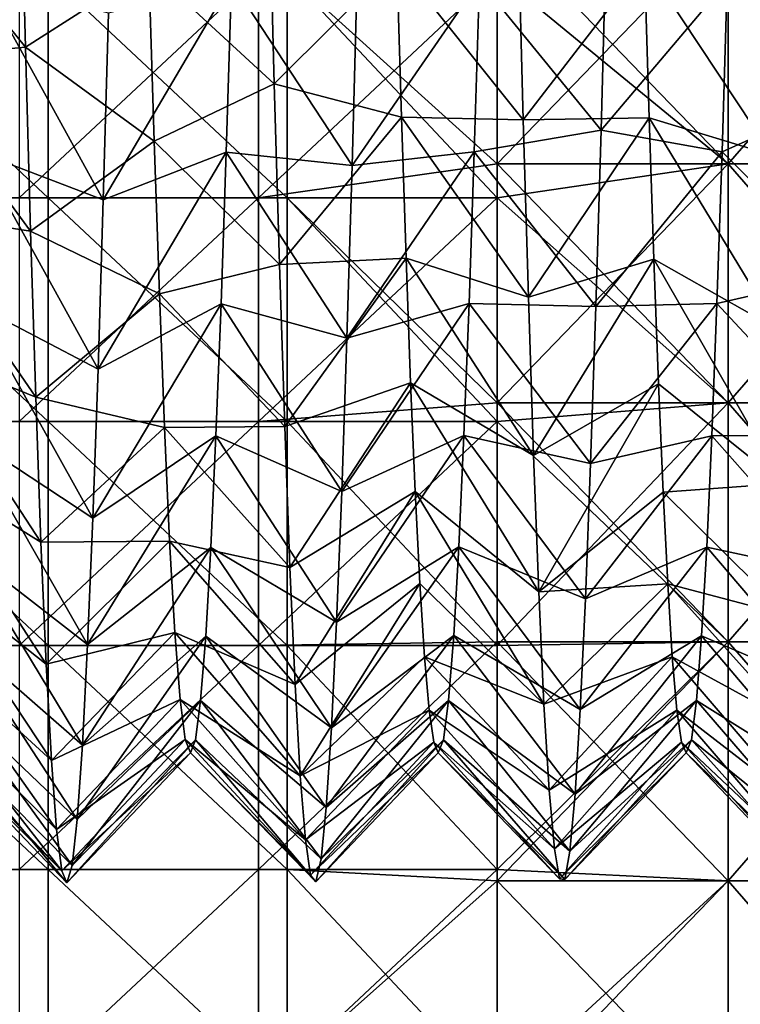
# Model space of a CAD drawing. Header units: inches. Extents: x -4.75 to 4.5, y 0 to 1.88.
# Tile 394 of 462: x 4.09 to 4.33, y 0.33 to 0.66. Entities that reach past the tile are written whole.
import ezdxf

# ---------------------------------------------------------------- set-up
doc = ezdxf.new("R2010")
doc.units = ezdxf.units.IN
doc.header["$LTSCALE"] = 101.851852
doc.header["$MEASUREMENT"] = 0
for name, color, linetype in [('13', 7, 'CONTINUOUS'), ('14', 7, 'CONTINUOUS'), ('36', 7, 'CONTINUOUS'), ('37', 7, 'CONTINUOUS'), ('78', 7, 'CONTINUOUS'), ('79', 7, 'CONTINUOUS'), ('80', 7, 'CONTINUOUS'), ('81', 7, 'CONTINUOUS')]:
    doc.layers.add(name, color=color, linetype=linetype)

msp = doc.modelspace()

# ---------------------------------------------------------------- linework, layer by layer
at = {"layer": '13', "color": 13, "linetype": 'Continuous', "true_color": 0xd67263}
for points in [[(4.0177, 0.6, -1.25), (4.0177, 0.675, -1.25), (4.09778, 0.6, -1.25), (4.0177, 0.6, -1.25)], [(4.09778, 0.6, -1.25), (4.0177, 0.675, -1.25), (4.09778, 0.675, -1.25), (4.09778, 0.6, -1.25)], [(4.09778, 0.6, -1.25), (4.09778, 0.675, -1.25), (4.17786, 0.6, -1.25), (4.09778, 0.6, -1.25)], [(4.17786, 0.6, -1.25), (4.09778, 0.675, -1.25), (4.17786, 0.675, -1.25), (4.17786, 0.6, -1.25)], [(4.17786, 0.6, -1.25), (4.17786, 0.675, -1.25), (4.2482, 0.6, -1.25), (4.17786, 0.6, -1.25)], [(4.2482, 0.6, -1.25), (4.17786, 0.675, -1.25), (4.2482, 0.61138, -1.25), (4.2482, 0.6, -1.25)], [(4.2482, 0.61138, -1.25), (4.17786, 0.675, -1.25), (4.2482, 0.675, -1.25), (4.2482, 0.61138, -1.25)], [(4.0177, 0.525, -1.25), (4.0177, 0.6, -1.25), (4.09778, 0.525, -1.25), (4.0177, 0.525, -1.25)], [(4.09778, 0.525, -1.25), (4.0177, 0.6, -1.25), (4.09778, 0.6, -1.25), (4.09778, 0.525, -1.25)], [(4.09778, 0.525, -1.25), (4.09778, 0.6, -1.25), (4.17786, 0.525, -1.25), (4.09778, 0.525, -1.25)], [(4.17786, 0.525, -1.25), (4.09778, 0.6, -1.25), (4.17786, 0.6, -1.25), (4.17786, 0.525, -1.25)], [(4.17786, 0.525, -1.25), (4.17786, 0.6, -1.25), (4.2482, 0.525, -1.25), (4.17786, 0.525, -1.25)], [(4.2482, 0.525, -1.25), (4.17786, 0.6, -1.25), (4.2482, 0.5313, -1.25), (4.2482, 0.525, -1.25)], [(4.2482, 0.5313, -1.25), (4.17786, 0.6, -1.25), (4.2482, 0.6, -1.25), (4.2482, 0.5313, -1.25)], [(4.0177, 0.45, -1.25), (4.0177, 0.525, -1.25), (4.09778, 0.45, -1.25), (4.0177, 0.45, -1.25)], [(4.09778, 0.45, -1.25), (4.0177, 0.525, -1.25), (4.09778, 0.525, -1.25), (4.09778, 0.45, -1.25)], [(4.09778, 0.45, -1.25), (4.09778, 0.525, -1.25), (4.17786, 0.45, -1.25), (4.09778, 0.45, -1.25)], [(4.17786, 0.45, -1.25), (4.09778, 0.525, -1.25), (4.17786, 0.525, -1.25), (4.17786, 0.45, -1.25)], [(4.17786, 0.45, -1.25), (4.17786, 0.525, -1.25), (4.2482, 0.45, -1.25), (4.17786, 0.45, -1.25)], [(4.2482, 0.45, -1.25), (4.17786, 0.525, -1.25), (4.2482, 0.525, -1.25), (4.2482, 0.45, -1.25)], [(4.0177, 0.375, -1.25), (4.0177, 0.45, -1.25), (4.09778, 0.375, -1.25), (4.0177, 0.375, -1.25)], [(4.09778, 0.375, -1.25), (4.0177, 0.45, -1.25), (4.09778, 0.45, -1.25), (4.09778, 0.375, -1.25)], [(4.09778, 0.375, -1.25), (4.09778, 0.45, -1.25), (4.17786, 0.375, -1.25), (4.09778, 0.375, -1.25)], [(4.17786, 0.375, -1.25), (4.09778, 0.45, -1.25), (4.17786, 0.45, -1.25), (4.17786, 0.375, -1.25)], [(4.17786, 0.375, -1.25), (4.17786, 0.45, -1.25), (4.2482, 0.375, -1.25), (4.17786, 0.375, -1.25)], [(4.2482, 0.375, -1.25), (4.17786, 0.45, -1.25), (4.2482, 0.45, -1.25), (4.2482, 0.375, -1.25)], [(4.0177, 0.3, -1.25), (4.0177, 0.375, -1.25), (4.09778, 0.3, -1.25), (4.0177, 0.3, -1.25)], [(4.09778, 0.3, -1.25), (4.0177, 0.375, -1.25), (4.09778, 0.375, -1.25), (4.09778, 0.3, -1.25)], [(4.09778, 0.3, -1.25), (4.09778, 0.375, -1.25), (4.17786, 0.3, -1.25), (4.09778, 0.3, -1.25)], [(4.17786, 0.3, -1.25), (4.09778, 0.375, -1.25), (4.17786, 0.375, -1.25), (4.17786, 0.3, -1.25)], [(4.17786, 0.3, -1.25), (4.17786, 0.375, -1.25), (4.2482, 0.3, -1.25), (4.17786, 0.3, -1.25)], [(4.2482, 0.3, -1.25), (4.17786, 0.375, -1.25), (4.2482, 0.37114, -1.25), (4.2482, 0.3, -1.25)], [(4.2482, 0.37114, -1.25), (4.17786, 0.375, -1.25), (4.2482, 0.375, -1.25), (4.2482, 0.37114, -1.25)]]:
    msp.add_3dface(points, dxfattribs=at)
at = {"layer": '14', "color": 13, "linetype": 'Continuous', "true_color": 0xd67263}
for points in [[(4.1682, 0.6, 1.25), (4.1682, 0.675, 1.25), (4.08812, 0.6, 1.25), (4.1682, 0.6, 1.25)], [(4.08812, 0.6, 1.25), (4.1682, 0.675, 1.25), (4.08812, 0.675, 1.25), (4.08812, 0.6, 1.25)], [(4.2482, 0.61138, 1.25), (4.2482, 0.675, 1.25), (4.1682, 0.6, 1.25), (4.2482, 0.61138, 1.25)], [(4.1682, 0.6, 1.25), (4.2482, 0.675, 1.25), (4.1682, 0.675, 1.25), (4.1682, 0.6, 1.25)], [(4.2482, 0.6, 1.25), (4.2482, 0.61138, 1.25), (4.1682, 0.6, 1.25), (4.2482, 0.6, 1.25)], [(4.1682, 0.525, 1.25), (4.1682, 0.6, 1.25), (4.08812, 0.525, 1.25), (4.1682, 0.525, 1.25)], [(4.08812, 0.525, 1.25), (4.1682, 0.6, 1.25), (4.08812, 0.6, 1.25), (4.08812, 0.525, 1.25)], [(4.2482, 0.5313, 1.25), (4.2482, 0.6, 1.25), (4.1682, 0.525, 1.25), (4.2482, 0.5313, 1.25)], [(4.1682, 0.525, 1.25), (4.2482, 0.6, 1.25), (4.1682, 0.6, 1.25), (4.1682, 0.525, 1.25)], [(4.2482, 0.525, 1.25), (4.2482, 0.5313, 1.25), (4.1682, 0.525, 1.25), (4.2482, 0.525, 1.25)], [(4.1682, 0.45, 1.25), (4.1682, 0.525, 1.25), (4.08812, 0.45, 1.25), (4.1682, 0.45, 1.25)], [(4.08812, 0.45, 1.25), (4.1682, 0.525, 1.25), (4.08812, 0.525, 1.25), (4.08812, 0.45, 1.25)], [(4.2482, 0.45122, 1.25), (4.2482, 0.525, 1.25), (4.1682, 0.45, 1.25), (4.2482, 0.45122, 1.25)], [(4.1682, 0.45, 1.25), (4.2482, 0.525, 1.25), (4.1682, 0.525, 1.25), (4.1682, 0.45, 1.25)], [(4.1682, 0.375, 1.25), (4.1682, 0.45, 1.25), (4.08812, 0.375, 1.25), (4.1682, 0.375, 1.25)], [(4.08812, 0.375, 1.25), (4.1682, 0.45, 1.25), (4.08812, 0.45, 1.25), (4.08812, 0.375, 1.25)], [(4.2482, 0.375, 1.25), (4.2482, 0.45122, 1.25), (4.1682, 0.375, 1.25), (4.2482, 0.375, 1.25)], [(4.1682, 0.375, 1.25), (4.2482, 0.45122, 1.25), (4.1682, 0.45, 1.25), (4.1682, 0.375, 1.25)], [(4.1682, 0.3, 1.25), (4.1682, 0.375, 1.25), (4.08812, 0.3, 1.25), (4.1682, 0.3, 1.25)], [(4.08812, 0.3, 1.25), (4.1682, 0.375, 1.25), (4.08812, 0.375, 1.25), (4.08812, 0.3, 1.25)], [(4.2482, 0.37114, 1.25), (4.2482, 0.375, 1.25), (4.1682, 0.3, 1.25), (4.2482, 0.37114, 1.25)], [(4.1682, 0.3, 1.25), (4.2482, 0.375, 1.25), (4.1682, 0.375, 1.25), (4.1682, 0.3, 1.25)], [(4.2482, 0.3, 1.25), (4.2482, 0.37114, 1.25), (4.1682, 0.3, 1.25), (4.2482, 0.3, 1.25)]]:
    msp.add_3dface(points, dxfattribs=at)
at = {"layer": '36', "color": 13, "linetype": 'Continuous', "true_color": 0xd67263}
for points in [[(4.2482, 0.69146, 1.25), (4.2482, 0.675, 1.25), (4.32545, 0.61138, 1.23776), (4.2482, 0.69146, 1.25)], [(4.32545, 0.69146, 1.23776), (4.2482, 0.69146, 1.25), (4.32545, 0.61138, 1.23776), (4.32545, 0.69146, 1.23776)], [(4.39514, 0.69146, 1.20225), (4.32545, 0.69146, 1.23776), (4.39514, 0.61138, 1.20225), (4.39514, 0.69146, 1.20225)], [(4.39514, 0.61138, 1.20225), (4.32545, 0.69146, 1.23776), (4.32545, 0.61138, 1.23776), (4.39514, 0.61138, 1.20225)], [(4.2482, 0.675, 1.25), (4.2482, 0.61138, 1.25), (4.32545, 0.61138, 1.23776), (4.2482, 0.675, 1.25)], [(4.2482, 0.61138, 1.25), (4.2482, 0.6, 1.25), (4.32545, 0.5313, 1.23776), (4.2482, 0.61138, 1.25)], [(4.32545, 0.61138, 1.23776), (4.2482, 0.61138, 1.25), (4.32545, 0.5313, 1.23776), (4.32545, 0.61138, 1.23776)], [(4.39514, 0.61138, 1.20225), (4.32545, 0.61138, 1.23776), (4.39514, 0.5313, 1.20225), (4.39514, 0.61138, 1.20225)], [(4.39514, 0.5313, 1.20225), (4.32545, 0.61138, 1.23776), (4.32545, 0.5313, 1.23776), (4.39514, 0.5313, 1.20225)], [(4.2482, 0.6, 1.25), (4.2482, 0.5313, 1.25), (4.32545, 0.5313, 1.23776), (4.2482, 0.6, 1.25)], [(4.2482, 0.5313, 1.25), (4.2482, 0.525, 1.25), (4.32545, 0.45122, 1.23776), (4.2482, 0.5313, 1.25)], [(4.32545, 0.5313, 1.23776), (4.2482, 0.5313, 1.25), (4.32545, 0.45122, 1.23776), (4.32545, 0.5313, 1.23776)], [(4.39514, 0.5313, 1.20225), (4.32545, 0.5313, 1.23776), (4.39514, 0.45122, 1.20225), (4.39514, 0.5313, 1.20225)], [(4.39514, 0.45122, 1.20225), (4.32545, 0.5313, 1.23776), (4.32545, 0.45122, 1.23776), (4.39514, 0.45122, 1.20225)], [(4.2482, 0.525, 1.25), (4.2482, 0.45122, 1.25), (4.32545, 0.45122, 1.23776), (4.2482, 0.525, 1.25)], [(4.32545, 0.45122, 1.23776), (4.2482, 0.45122, 1.25), (4.32545, 0.37114, 1.23776), (4.32545, 0.45122, 1.23776)], [(4.2482, 0.45122, 1.25), (4.2482, 0.375, 1.25), (4.32545, 0.37114, 1.23776), (4.2482, 0.45122, 1.25)], [(4.39514, 0.45122, 1.20225), (4.32545, 0.45122, 1.23776), (4.39514, 0.37114, 1.20225), (4.39514, 0.45122, 1.20225)], [(4.39514, 0.37114, 1.20225), (4.32545, 0.45122, 1.23776), (4.32545, 0.37114, 1.23776), (4.39514, 0.37114, 1.20225)], [(4.2482, 0.375, 1.25), (4.2482, 0.37114, 1.25), (4.32545, 0.37114, 1.23776), (4.2482, 0.375, 1.25)], [(4.2482, 0.37114, 1.25), (4.2482, 0.3, 1.25), (4.32545, 0.29106, 1.23776), (4.2482, 0.37114, 1.25)], [(4.32545, 0.37114, 1.23776), (4.2482, 0.37114, 1.25), (4.32545, 0.29106, 1.23776), (4.32545, 0.37114, 1.23776)], [(4.39514, 0.37114, 1.20225), (4.32545, 0.37114, 1.23776), (4.39514, 0.29106, 1.20225), (4.39514, 0.37114, 1.20225)], [(4.39514, 0.29106, 1.20225), (4.32545, 0.37114, 1.23776), (4.32545, 0.29106, 1.23776), (4.39514, 0.29106, 1.20225)]]:
    msp.add_3dface(points, dxfattribs=at)
at = {"layer": '37', "color": 13, "linetype": 'Continuous', "true_color": 0xd67263}
for points in [[(4.2482, 0.61138, -1.25), (4.2482, 0.675, -1.25), (4.32545, 0.69146, -1.23776), (4.2482, 0.61138, -1.25)], [(4.2482, 0.61138, -1.25), (4.32545, 0.69146, -1.23776), (4.32545, 0.61138, -1.23776), (4.2482, 0.61138, -1.25)], [(4.32545, 0.69146, -1.23776), (4.39514, 0.69146, -1.20225), (4.32545, 0.61138, -1.23776), (4.32545, 0.69146, -1.23776)], [(4.32545, 0.61138, -1.23776), (4.39514, 0.69146, -1.20225), (4.39514, 0.61138, -1.20225), (4.32545, 0.61138, -1.23776)], [(4.2482, 0.5313, -1.25), (4.2482, 0.6, -1.25), (4.32545, 0.61138, -1.23776), (4.2482, 0.5313, -1.25)], [(4.2482, 0.5313, -1.25), (4.32545, 0.61138, -1.23776), (4.32545, 0.5313, -1.23776), (4.2482, 0.5313, -1.25)], [(4.2482, 0.6, -1.25), (4.2482, 0.61138, -1.25), (4.32545, 0.61138, -1.23776), (4.2482, 0.6, -1.25)], [(4.32545, 0.61138, -1.23776), (4.39514, 0.61138, -1.20225), (4.32545, 0.5313, -1.23776), (4.32545, 0.61138, -1.23776)], [(4.32545, 0.5313, -1.23776), (4.39514, 0.61138, -1.20225), (4.39514, 0.5313, -1.20225), (4.32545, 0.5313, -1.23776)], [(4.2482, 0.45, -1.25), (4.2482, 0.525, -1.25), (4.32545, 0.5313, -1.23776), (4.2482, 0.45, -1.25)], [(4.2482, 0.45, -1.25), (4.32545, 0.5313, -1.23776), (4.32545, 0.45122, -1.23776), (4.2482, 0.45, -1.25)], [(4.2482, 0.525, -1.25), (4.2482, 0.5313, -1.25), (4.32545, 0.5313, -1.23776), (4.2482, 0.525, -1.25)], [(4.32545, 0.5313, -1.23776), (4.39514, 0.5313, -1.20225), (4.32545, 0.45122, -1.23776), (4.32545, 0.5313, -1.23776)], [(4.32545, 0.45122, -1.23776), (4.39514, 0.5313, -1.20225), (4.39514, 0.45122, -1.20225), (4.32545, 0.45122, -1.23776)], [(4.2482, 0.37114, -1.25), (4.2482, 0.375, -1.25), (4.32545, 0.45122, -1.23776), (4.2482, 0.37114, -1.25)], [(4.2482, 0.37114, -1.25), (4.32545, 0.45122, -1.23776), (4.32545, 0.37114, -1.23776), (4.2482, 0.37114, -1.25)], [(4.2482, 0.375, -1.25), (4.2482, 0.45, -1.25), (4.32545, 0.45122, -1.23776), (4.2482, 0.375, -1.25)], [(4.32545, 0.45122, -1.23776), (4.39514, 0.45122, -1.20225), (4.32545, 0.37114, -1.23776), (4.32545, 0.45122, -1.23776)], [(4.32545, 0.37114, -1.23776), (4.39514, 0.45122, -1.20225), (4.39514, 0.37114, -1.20225), (4.32545, 0.37114, -1.23776)], [(4.2482, 0.29106, -1.25), (4.2482, 0.3, -1.25), (4.32545, 0.37114, -1.23776), (4.2482, 0.29106, -1.25)], [(4.2482, 0.29106, -1.25), (4.32545, 0.37114, -1.23776), (4.32545, 0.29106, -1.23776), (4.2482, 0.29106, -1.25)], [(4.2482, 0.3, -1.25), (4.2482, 0.37114, -1.25), (4.32545, 0.37114, -1.23776), (4.2482, 0.3, -1.25)], [(4.32545, 0.37114, -1.23776), (4.39514, 0.37114, -1.20225), (4.32545, 0.29106, -1.23776), (4.32545, 0.37114, -1.23776)], [(4.32545, 0.29106, -1.23776), (4.39514, 0.37114, -1.20225), (4.39514, 0.29106, -1.20225), (4.32545, 0.29106, -1.23776)]]:
    msp.add_3dface(points, dxfattribs=at)
at = {"layer": '78', "color": 13, "linetype": 'Continuous', "true_color": 0xd67263}
for points in [[(4.36625, 0.63461, -0.35432), (4.36799, 0.70004, -0.38988), (4.32519, 0.67254, -0.32649), (4.36625, 0.63461, -0.35432)], [(4.25514, 0.69087, 0.63555), (4.25688, 0.62609, 0.59883), (4.21452, 0.6791, 0.58028), (4.25514, 0.69087, 0.63555)], [(4.28292, 0.62262, -0.34653), (4.28465, 0.68712, -0.38372), (4.24219, 0.67267, -0.32657), (4.28292, 0.62262, -0.34653)], [(4.21452, 0.6791, 0.58028), (4.25688, 0.62609, 0.59883), (4.21608, 0.62702, 0.54649), (4.21452, 0.6791, 0.58028)], [(4.33847, 0.67807, 0.62917), (4.34021, 0.61424, 0.59082), (4.29752, 0.67886, 0.58014), (4.33847, 0.67807, 0.62917)], [(4.29752, 0.67886, 0.58014), (4.34021, 0.61424, 0.59082), (4.29909, 0.62675, 0.54629), (4.29752, 0.67886, 0.58014)], [(4.24044, 0.61541, -0.28769), (4.28292, 0.62262, -0.34653), (4.24219, 0.67267, -0.32657), (4.24044, 0.61541, -0.28769)], [(4.32344, 0.61535, -0.28764), (4.36625, 0.63461, -0.35432), (4.32519, 0.67254, -0.32649), (4.32344, 0.61535, -0.28764)], [(4.36452, 0.57441, -0.31049), (4.36625, 0.63461, -0.35432), (4.32344, 0.61535, -0.28764), (4.36452, 0.57441, -0.31049)], [(4.25688, 0.62609, 0.59883), (4.25861, 0.56669, 0.55394), (4.21608, 0.62702, 0.54649), (4.25688, 0.62609, 0.59883)], [(4.21608, 0.62702, 0.54649), (4.25861, 0.56669, 0.55394), (4.21764, 0.57974, 0.50718), (4.21608, 0.62702, 0.54649)], [(4.34021, 0.61424, 0.59082), (4.34195, 0.55598, 0.54444), (4.29909, 0.62675, 0.54629), (4.34021, 0.61424, 0.59082)], [(4.29909, 0.62675, 0.54629), (4.34195, 0.55598, 0.54444), (4.30065, 0.57946, 0.50692), (4.29909, 0.62675, 0.54629)], [(4.28118, 0.56354, -0.30119), (4.28292, 0.62262, -0.34653), (4.24044, 0.61541, -0.28769), (4.28118, 0.56354, -0.30119)], [(4.23872, 0.56457, -0.24239), (4.28118, 0.56354, -0.30119), (4.24044, 0.61541, -0.28769), (4.23872, 0.56457, -0.24239)], [(4.32172, 0.56453, -0.24235), (4.36452, 0.57441, -0.31049), (4.32344, 0.61535, -0.28764), (4.32172, 0.56453, -0.24235)], [(4.25861, 0.56669, 0.55394), (4.26035, 0.51367, 0.50164), (4.21764, 0.57974, 0.50718), (4.25861, 0.56669, 0.55394)], [(4.21764, 0.57974, 0.50718), (4.26035, 0.51367, 0.50164), (4.21917, 0.53794, 0.46324), (4.21764, 0.57974, 0.50718)], [(4.34195, 0.55598, 0.54444), (4.34368, 0.5043, 0.49083), (4.30065, 0.57946, 0.50692), (4.34195, 0.55598, 0.54444)], [(4.30065, 0.57946, 0.50692), (4.34368, 0.5043, 0.49083), (4.30218, 0.53768, 0.46293), (4.30065, 0.57946, 0.50692)], [(4.36278, 0.52047, -0.25916), (4.36452, 0.57441, -0.31049), (4.32172, 0.56453, -0.24235), (4.36278, 0.52047, -0.25916)], [(4.23702, 0.52033, -0.19126), (4.27945, 0.51091, -0.24851), (4.23872, 0.56457, -0.24239), (4.23702, 0.52033, -0.19126)], [(4.27945, 0.51091, -0.24851), (4.28118, 0.56354, -0.30119), (4.23872, 0.56457, -0.24239), (4.27945, 0.51091, -0.24851)], [(4.32001, 0.52027, -0.19118), (4.36278, 0.52047, -0.25916), (4.32172, 0.56453, -0.24235), (4.32001, 0.52027, -0.19118)], [(4.26035, 0.51367, 0.50164), (4.26209, 0.46797, 0.44285), (4.21917, 0.53794, 0.46324), (4.26035, 0.51367, 0.50164)], [(4.21917, 0.53794, 0.46324), (4.26209, 0.46797, 0.44285), (4.2207, 0.50153, 0.4148), (4.21917, 0.53794, 0.46324)], [(4.30218, 0.53768, 0.46293), (4.34368, 0.5043, 0.49083), (4.30371, 0.50132, 0.41448), (4.30218, 0.53768, 0.46293)], [(4.23531, 0.48307, -0.13489), (4.27771, 0.46564, -0.18939), (4.23702, 0.52033, -0.19126), (4.23531, 0.48307, -0.13489)], [(4.27771, 0.46564, -0.18939), (4.27945, 0.51091, -0.24851), (4.23702, 0.52033, -0.19126), (4.27771, 0.46564, -0.18939)], [(4.3183, 0.48295, -0.13469), (4.36104, 0.47373, -0.20119), (4.32001, 0.52027, -0.19118), (4.3183, 0.48295, -0.13469)], [(4.36104, 0.47373, -0.20119), (4.36278, 0.52047, -0.25916), (4.32001, 0.52027, -0.19118), (4.36104, 0.47373, -0.20119)], [(4.26209, 0.46797, 0.44285), (4.26382, 0.43037, 0.37858), (4.2207, 0.50153, 0.4148), (4.26209, 0.46797, 0.44285)], [(4.2207, 0.50153, 0.4148), (4.26382, 0.43037, 0.37858), (4.22224, 0.4708, 0.36216), (4.2207, 0.50153, 0.4148)], [(4.34368, 0.5043, 0.49083), (4.34542, 0.4601, 0.4309), (4.30371, 0.50132, 0.41448), (4.34368, 0.5043, 0.49083)], [(4.30371, 0.50132, 0.41448), (4.34542, 0.4601, 0.4309), (4.30524, 0.47069, 0.36193), (4.30371, 0.50132, 0.41448)], [(4.2336, 0.4533, -0.074), (4.27597, 0.42851, -0.12484), (4.23531, 0.48307, -0.13489), (4.2336, 0.4533, -0.074)], [(4.27597, 0.42851, -0.12484), (4.27771, 0.46564, -0.18939), (4.23531, 0.48307, -0.13489), (4.27597, 0.42851, -0.12484)], [(4.31659, 0.45321, -0.07378), (4.35931, 0.43498, -0.1376), (4.3183, 0.48295, -0.13469), (4.31659, 0.45321, -0.07378)], [(4.35931, 0.43498, -0.1376), (4.36104, 0.47373, -0.20119), (4.3183, 0.48295, -0.13469), (4.35931, 0.43498, -0.1376)], [(4.22224, 0.4708, 0.36216), (4.26382, 0.43037, 0.37858), (4.22379, 0.44622, 0.30582), (4.22224, 0.4708, 0.36216)], [(4.34542, 0.4601, 0.4309), (4.34715, 0.42413, 0.3657), (4.30524, 0.47069, 0.36193), (4.34542, 0.4601, 0.4309)], [(4.30524, 0.47069, 0.36193), (4.34715, 0.42413, 0.3657), (4.30679, 0.44617, 0.30568), (4.30524, 0.47069, 0.36193)], [(4.23188, 0.43158, -0.00951), (4.27424, 0.40016, -0.05599), (4.2336, 0.4533, -0.074), (4.23188, 0.43158, -0.00951)], [(4.27424, 0.40016, -0.05599), (4.27597, 0.42851, -0.12484), (4.2336, 0.4533, -0.074), (4.27424, 0.40016, -0.05599)], [(4.31488, 0.43155, -0.00941), (4.35757, 0.4049, -0.06949), (4.31659, 0.45321, -0.07378), (4.31488, 0.43155, -0.00941)], [(4.35757, 0.4049, -0.06949), (4.35931, 0.43498, -0.1376), (4.31659, 0.45321, -0.07378), (4.35757, 0.4049, -0.06949)], [(4.26382, 0.43037, 0.37858), (4.26556, 0.40151, 0.30994), (4.22379, 0.44622, 0.30582), (4.26382, 0.43037, 0.37858)], [(4.22379, 0.44622, 0.30582), (4.26556, 0.40151, 0.30994), (4.22535, 0.4283, 0.24653), (4.22379, 0.44622, 0.30582)], [(4.34715, 0.42413, 0.3657), (4.34889, 0.39701, 0.29635), (4.30679, 0.44617, 0.30568), (4.34715, 0.42413, 0.3657)], [(4.30679, 0.44617, 0.30568), (4.34889, 0.39701, 0.29635), (4.30835, 0.42829, 0.24649), (4.30679, 0.44617, 0.30568)], [(4.23016, 0.41841, 0.05719), (4.2725, 0.38108, 0.01599), (4.23188, 0.43158, -0.00951), (4.23016, 0.41841, 0.05719)], [(4.2725, 0.38108, 0.01599), (4.27424, 0.40016, -0.05599), (4.23188, 0.43158, -0.00951), (4.2725, 0.38108, 0.01599)], [(4.31316, 0.41841, 0.05722), (4.35584, 0.384, 0.00199), (4.31488, 0.43155, -0.00941), (4.31316, 0.41841, 0.05722)], [(4.35584, 0.384, 0.00199), (4.35757, 0.4049, -0.06949), (4.31488, 0.43155, -0.00941), (4.35584, 0.384, 0.00199)], [(4.26556, 0.40151, 0.30994), (4.26729, 0.38189, 0.2381), (4.22535, 0.4283, 0.24653), (4.26556, 0.40151, 0.30994)], [(4.22535, 0.4283, 0.24653), (4.26729, 0.38189, 0.2381), (4.2269, 0.41757, 0.18601), (4.22535, 0.4283, 0.24653)], [(4.34889, 0.39701, 0.29635), (4.35063, 0.37922, 0.22405), (4.30835, 0.42829, 0.24649), (4.34889, 0.39701, 0.29635)], [(4.30835, 0.42829, 0.24649), (4.35063, 0.37922, 0.22405), (4.3099, 0.41757, 0.18601), (4.30835, 0.42829, 0.24649)], [(4.26729, 0.38189, 0.2381), (4.26903, 0.37186, 0.16431), (4.2269, 0.41757, 0.18601), (4.26729, 0.38189, 0.2381)], [(4.2269, 0.41757, 0.18601), (4.26903, 0.37186, 0.16431), (4.22845, 0.414, 0.125), (4.2269, 0.41757, 0.18601)], [(4.22845, 0.414, 0.125), (4.27077, 0.37159, 0.08985), (4.23016, 0.41841, 0.05719), (4.22845, 0.414, 0.125)], [(4.27077, 0.37159, 0.08985), (4.2725, 0.38108, 0.01599), (4.23016, 0.41841, 0.05719), (4.27077, 0.37159, 0.08985)], [(4.35063, 0.37922, 0.22405), (4.35236, 0.37105, 0.15003), (4.3099, 0.41757, 0.18601), (4.35063, 0.37922, 0.22405)], [(4.3099, 0.41757, 0.18601), (4.35236, 0.37105, 0.15003), (4.31145, 0.414, 0.125), (4.3099, 0.41757, 0.18601)], [(4.31145, 0.414, 0.125), (4.3541, 0.37266, 0.07558), (4.31316, 0.41841, 0.05722), (4.31145, 0.414, 0.125)], [(4.3541, 0.37266, 0.07558), (4.35584, 0.384, 0.00199), (4.31316, 0.41841, 0.05722), (4.3541, 0.37266, 0.07558)], [(4.26903, 0.37186, 0.16431), (4.27077, 0.37159, 0.08985), (4.22845, 0.414, 0.125), (4.26903, 0.37186, 0.16431)], [(4.35236, 0.37105, 0.15003), (4.3541, 0.37266, 0.07558), (4.31145, 0.414, 0.125), (4.35236, 0.37105, 0.15003)]]:
    msp.add_3dface(points, dxfattribs=at)
at = {"layer": '79', "color": 13, "linetype": 'Continuous', "true_color": 0xd67263}
for points in [[(4.25688, 0.62609, 0.59883), (4.25514, 0.69087, 0.63555), (4.29752, 0.67886, 0.58014), (4.25688, 0.62609, 0.59883)], [(4.28465, 0.68712, -0.38372), (4.28292, 0.62262, -0.34653), (4.32519, 0.67254, -0.32649), (4.28465, 0.68712, -0.38372)], [(4.25688, 0.62609, 0.59883), (4.29752, 0.67886, 0.58014), (4.29909, 0.62675, 0.54629), (4.25688, 0.62609, 0.59883)], [(4.28292, 0.62262, -0.34653), (4.32344, 0.61535, -0.28764), (4.32519, 0.67254, -0.32649), (4.28292, 0.62262, -0.34653)], [(4.25861, 0.56669, 0.55394), (4.25688, 0.62609, 0.59883), (4.29909, 0.62675, 0.54629), (4.25861, 0.56669, 0.55394)], [(4.25861, 0.56669, 0.55394), (4.29909, 0.62675, 0.54629), (4.30065, 0.57946, 0.50692), (4.25861, 0.56669, 0.55394)], [(4.28292, 0.62262, -0.34653), (4.28118, 0.56354, -0.30119), (4.32344, 0.61535, -0.28764), (4.28292, 0.62262, -0.34653)], [(4.28118, 0.56354, -0.30119), (4.32172, 0.56453, -0.24235), (4.32344, 0.61535, -0.28764), (4.28118, 0.56354, -0.30119)], [(4.26035, 0.51367, 0.50164), (4.25861, 0.56669, 0.55394), (4.30065, 0.57946, 0.50692), (4.26035, 0.51367, 0.50164)], [(4.26035, 0.51367, 0.50164), (4.30065, 0.57946, 0.50692), (4.30218, 0.53768, 0.46293), (4.26035, 0.51367, 0.50164)], [(4.28118, 0.56354, -0.30119), (4.27945, 0.51091, -0.24851), (4.32172, 0.56453, -0.24235), (4.28118, 0.56354, -0.30119)], [(4.27945, 0.51091, -0.24851), (4.32001, 0.52027, -0.19118), (4.32172, 0.56453, -0.24235), (4.27945, 0.51091, -0.24851)], [(4.26209, 0.46797, 0.44285), (4.26035, 0.51367, 0.50164), (4.30218, 0.53768, 0.46293), (4.26209, 0.46797, 0.44285)], [(4.26209, 0.46797, 0.44285), (4.30218, 0.53768, 0.46293), (4.30371, 0.50132, 0.41448), (4.26209, 0.46797, 0.44285)], [(4.27945, 0.51091, -0.24851), (4.27771, 0.46564, -0.18939), (4.32001, 0.52027, -0.19118), (4.27945, 0.51091, -0.24851)], [(4.27771, 0.46564, -0.18939), (4.3183, 0.48295, -0.13469), (4.32001, 0.52027, -0.19118), (4.27771, 0.46564, -0.18939)], [(4.26209, 0.46797, 0.44285), (4.30371, 0.50132, 0.41448), (4.30524, 0.47069, 0.36193), (4.26209, 0.46797, 0.44285)], [(4.27771, 0.46564, -0.18939), (4.27597, 0.42851, -0.12484), (4.3183, 0.48295, -0.13469), (4.27771, 0.46564, -0.18939)], [(4.27597, 0.42851, -0.12484), (4.31659, 0.45321, -0.07378), (4.3183, 0.48295, -0.13469), (4.27597, 0.42851, -0.12484)], [(4.26382, 0.43037, 0.37858), (4.26209, 0.46797, 0.44285), (4.30524, 0.47069, 0.36193), (4.26382, 0.43037, 0.37858)], [(4.26382, 0.43037, 0.37858), (4.30524, 0.47069, 0.36193), (4.30679, 0.44617, 0.30568), (4.26382, 0.43037, 0.37858)], [(4.27597, 0.42851, -0.12484), (4.27424, 0.40016, -0.05599), (4.31659, 0.45321, -0.07378), (4.27597, 0.42851, -0.12484)], [(4.27424, 0.40016, -0.05599), (4.31488, 0.43155, -0.00941), (4.31659, 0.45321, -0.07378), (4.27424, 0.40016, -0.05599)], [(4.26556, 0.40151, 0.30994), (4.26382, 0.43037, 0.37858), (4.30679, 0.44617, 0.30568), (4.26556, 0.40151, 0.30994)], [(4.26556, 0.40151, 0.30994), (4.30679, 0.44617, 0.30568), (4.30835, 0.42829, 0.24649), (4.26556, 0.40151, 0.30994)], [(4.27424, 0.40016, -0.05599), (4.2725, 0.38108, 0.01599), (4.31488, 0.43155, -0.00941), (4.27424, 0.40016, -0.05599)], [(4.2725, 0.38108, 0.01599), (4.31316, 0.41841, 0.05722), (4.31488, 0.43155, -0.00941), (4.2725, 0.38108, 0.01599)], [(4.26729, 0.38189, 0.2381), (4.26556, 0.40151, 0.30994), (4.30835, 0.42829, 0.24649), (4.26729, 0.38189, 0.2381)], [(4.26729, 0.38189, 0.2381), (4.30835, 0.42829, 0.24649), (4.3099, 0.41757, 0.18601), (4.26729, 0.38189, 0.2381)], [(4.26903, 0.37186, 0.16431), (4.26729, 0.38189, 0.2381), (4.3099, 0.41757, 0.18601), (4.26903, 0.37186, 0.16431)], [(4.26903, 0.37186, 0.16431), (4.3099, 0.41757, 0.18601), (4.31145, 0.414, 0.125), (4.26903, 0.37186, 0.16431)], [(4.2725, 0.38108, 0.01599), (4.27077, 0.37159, 0.08985), (4.31316, 0.41841, 0.05722), (4.2725, 0.38108, 0.01599)], [(4.27077, 0.37159, 0.08985), (4.31145, 0.414, 0.125), (4.31316, 0.41841, 0.05722), (4.27077, 0.37159, 0.08985)], [(4.27077, 0.37159, 0.08985), (4.26903, 0.37186, 0.16431), (4.31145, 0.414, 0.125), (4.27077, 0.37159, 0.08985)]]:
    msp.add_3dface(points, dxfattribs=at)
at = {"layer": '80', "color": 13, "linetype": 'Continuous', "true_color": 0xd67263}
for points in [[(4.08847, 0.71694, 0.64734), (4.09021, 0.65039, 0.61394), (4.04783, 0.70297, 0.59302), (4.08847, 0.71694, 0.64734)], [(4.04783, 0.70297, 0.59302), (4.09021, 0.65039, 0.61394), (4.04948, 0.6466, 0.56023), (4.04783, 0.70297, 0.59302)], [(4.17181, 0.70383, 0.64161), (4.17354, 0.63815, 0.60654), (4.13158, 0.67685, 0.579), (4.17181, 0.70383, 0.64161)], [(4.13158, 0.67685, 0.579), (4.17354, 0.63815, 0.60654), (4.13334, 0.61897, 0.54044), (4.13158, 0.67685, 0.579)], [(4.19959, 0.61082, -0.33843), (4.20132, 0.67437, -0.37725), (4.15918, 0.67239, -0.32641), (4.19959, 0.61082, -0.33843)], [(4.07444, 0.6152, -0.28753), (4.11625, 0.59923, -0.33004), (4.07617, 0.67213, -0.32626), (4.07444, 0.6152, -0.28753)], [(4.11625, 0.59923, -0.33004), (4.11799, 0.66178, -0.37045), (4.07617, 0.67213, -0.32626), (4.11625, 0.59923, -0.33004)], [(4.15744, 0.61529, -0.28759), (4.19959, 0.61082, -0.33843), (4.15918, 0.67239, -0.32641), (4.15744, 0.61529, -0.28759)], [(4.09021, 0.65039, 0.61394), (4.09195, 0.5888, 0.5721), (4.04948, 0.6466, 0.56023), (4.09021, 0.65039, 0.61394)], [(4.04948, 0.6466, 0.56023), (4.09195, 0.5888, 0.5721), (4.05111, 0.59517, 0.52106), (4.04948, 0.6466, 0.56023)], [(4.17354, 0.63815, 0.60654), (4.17528, 0.57763, 0.56316), (4.13334, 0.61897, 0.54044), (4.17354, 0.63815, 0.60654)], [(4.13334, 0.61897, 0.54044), (4.17528, 0.57763, 0.56316), (4.13506, 0.56778, 0.49562), (4.13334, 0.61897, 0.54044)], [(4.07272, 0.56447, -0.24229), (4.11452, 0.54252, -0.28179), (4.07444, 0.6152, -0.28753), (4.07272, 0.56447, -0.24229)], [(4.11452, 0.54252, -0.28179), (4.11625, 0.59923, -0.33004), (4.07444, 0.6152, -0.28753), (4.11452, 0.54252, -0.28179)], [(4.15572, 0.56449, -0.24231), (4.19785, 0.5529, -0.29162), (4.15744, 0.61529, -0.28759), (4.15572, 0.56449, -0.24231)], [(4.19785, 0.5529, -0.29162), (4.19959, 0.61082, -0.33843), (4.15744, 0.61529, -0.28759), (4.19785, 0.5529, -0.29162)], [(4.09195, 0.5888, 0.5721), (4.09368, 0.53321, 0.52254), (4.05111, 0.59517, 0.52106), (4.09195, 0.5888, 0.5721)], [(4.05111, 0.59517, 0.52106), (4.09368, 0.53321, 0.52254), (4.05271, 0.54978, 0.47675), (4.05111, 0.59517, 0.52106)], [(4.17528, 0.57763, 0.56316), (4.17702, 0.52331, 0.51222), (4.13506, 0.56778, 0.49562), (4.17528, 0.57763, 0.56316)], [(4.13506, 0.56778, 0.49562), (4.17702, 0.52331, 0.51222), (4.13676, 0.52305, 0.44482), (4.13506, 0.56778, 0.49562)], [(4.07101, 0.52017, -0.19105), (4.11278, 0.49261, -0.22652), (4.07272, 0.56447, -0.24229), (4.07101, 0.52017, -0.19105)], [(4.11278, 0.49261, -0.22652), (4.11452, 0.54252, -0.28179), (4.07272, 0.56447, -0.24229), (4.11278, 0.49261, -0.22652)], [(4.15401, 0.52021, -0.19111), (4.19611, 0.50162, -0.23763), (4.15572, 0.56449, -0.24231), (4.15401, 0.52021, -0.19111)], [(4.19611, 0.50162, -0.23763), (4.19785, 0.5529, -0.29162), (4.15572, 0.56449, -0.24231), (4.19611, 0.50162, -0.23763)], [(4.09368, 0.53321, 0.52254), (4.09542, 0.4846, 0.46613), (4.05271, 0.54978, 0.47675), (4.09368, 0.53321, 0.52254)], [(4.05271, 0.54978, 0.47675), (4.09542, 0.4846, 0.46613), (4.05432, 0.51009, 0.42728), (4.05271, 0.54978, 0.47675)], [(4.17702, 0.52331, 0.51222), (4.17875, 0.47614, 0.4546), (4.13676, 0.52305, 0.44482), (4.17702, 0.52331, 0.51222)], [(4.13676, 0.52305, 0.44482), (4.17875, 0.47614, 0.4546), (4.13849, 0.48496, 0.38818), (4.13676, 0.52305, 0.44482)], [(4.06929, 0.48269, -0.13423), (4.11104, 0.45038, -0.16518), (4.07101, 0.52017, -0.19105), (4.06929, 0.48269, -0.13423)], [(4.11104, 0.45038, -0.16518), (4.11278, 0.49261, -0.22652), (4.07101, 0.52017, -0.19105), (4.11104, 0.45038, -0.16518)], [(4.1523, 0.48284, -0.1345), (4.19438, 0.45786, -0.17738), (4.15401, 0.52021, -0.19111), (4.1523, 0.48284, -0.1345)], [(4.19438, 0.45786, -0.17738), (4.19611, 0.50162, -0.23763), (4.15401, 0.52021, -0.19111), (4.19438, 0.45786, -0.17738)], [(4.09542, 0.4846, 0.46613), (4.09715, 0.4438, 0.40384), (4.05432, 0.51009, 0.42728), (4.09542, 0.4846, 0.46613)], [(4.05432, 0.51009, 0.42728), (4.09715, 0.4438, 0.40384), (4.05593, 0.47638, 0.37284), (4.05432, 0.51009, 0.42728)], [(4.17875, 0.47614, 0.4546), (4.18049, 0.43692, 0.3913), (4.13849, 0.48496, 0.38818), (4.17875, 0.47614, 0.4546)], [(4.13849, 0.48496, 0.38818), (4.18049, 0.43692, 0.3913), (4.14023, 0.45434, 0.32651), (4.13849, 0.48496, 0.38818)], [(4.06758, 0.45297, -0.0732), (4.10931, 0.41656, -0.09885), (4.06929, 0.48269, -0.13423), (4.06758, 0.45297, -0.0732)], [(4.10931, 0.41656, -0.09885), (4.11104, 0.45038, -0.16518), (4.06929, 0.48269, -0.13423), (4.10931, 0.41656, -0.09885)], [(4.15059, 0.45311, -0.07355), (4.19264, 0.42237, -0.11192), (4.1523, 0.48284, -0.1345), (4.15059, 0.45311, -0.07355)], [(4.19264, 0.42237, -0.11192), (4.19438, 0.45786, -0.17738), (4.1523, 0.48284, -0.1345), (4.19264, 0.42237, -0.11192)], [(4.09715, 0.4438, 0.40384), (4.09889, 0.41152, 0.33674), (4.05593, 0.47638, 0.37284), (4.09715, 0.4438, 0.40384)], [(4.05593, 0.47638, 0.37284), (4.09889, 0.41152, 0.33674), (4.05756, 0.44938, 0.31418), (4.05593, 0.47638, 0.37284)], [(4.06587, 0.43146, -0.00907), (4.10757, 0.39172, -0.02865), (4.06758, 0.45297, -0.0732), (4.06587, 0.43146, -0.00907)], [(4.10757, 0.39172, -0.02865), (4.10931, 0.41656, -0.09885), (4.06758, 0.45297, -0.0732), (4.10757, 0.39172, -0.02865)], [(4.18049, 0.43692, 0.3913), (4.18222, 0.40634, 0.3234), (4.14023, 0.45434, 0.32651), (4.18049, 0.43692, 0.3913)], [(4.14023, 0.45434, 0.32651), (4.18222, 0.40634, 0.3234), (4.14198, 0.43191, 0.26077), (4.14023, 0.45434, 0.32651)], [(4.14887, 0.43152, -0.00929), (4.1909, 0.39577, -0.04237), (4.15059, 0.45311, -0.07355), (4.14887, 0.43152, -0.00929)], [(4.1909, 0.39577, -0.04237), (4.19264, 0.42237, -0.11192), (4.15059, 0.45311, -0.07355), (4.1909, 0.39577, -0.04237)], [(4.09889, 0.41152, 0.33674), (4.10063, 0.38831, 0.26598), (4.05756, 0.44938, 0.31418), (4.09889, 0.41152, 0.33674)], [(4.05756, 0.44938, 0.31418), (4.10063, 0.38831, 0.26598), (4.0592, 0.42969, 0.25221), (4.05756, 0.44938, 0.31418)], [(4.10063, 0.38831, 0.26598), (4.10236, 0.37457, 0.1928), (4.0592, 0.42969, 0.25221), (4.10063, 0.38831, 0.26598)], [(4.0592, 0.42969, 0.25221), (4.10236, 0.37457, 0.1928), (4.06083, 0.41791, 0.18886), (4.0592, 0.42969, 0.25221)], [(4.06416, 0.41839, 0.05737), (4.10584, 0.37629, 0.0442), (4.06587, 0.43146, -0.00907), (4.06416, 0.41839, 0.05737)], [(4.10584, 0.37629, 0.0442), (4.10757, 0.39172, -0.02865), (4.06587, 0.43146, -0.00907), (4.10584, 0.37629, 0.0442)], [(4.18222, 0.40634, 0.3234), (4.18396, 0.38493, 0.25208), (4.14198, 0.43191, 0.26077), (4.18222, 0.40634, 0.3234)], [(4.14198, 0.43191, 0.26077), (4.18396, 0.38493, 0.25208), (4.14372, 0.41847, 0.19323), (4.14198, 0.43191, 0.26077)], [(4.14716, 0.4184, 0.05726), (4.18917, 0.3785, 0.03007), (4.14887, 0.43152, -0.00929), (4.14716, 0.4184, 0.05726)], [(4.18917, 0.3785, 0.03007), (4.1909, 0.39577, -0.04237), (4.14887, 0.43152, -0.00929), (4.18917, 0.3785, 0.03007)], [(4.06083, 0.41791, 0.18886), (4.10236, 0.37457, 0.1928), (4.06245, 0.414, 0.125), (4.06083, 0.41791, 0.18886)], [(4.06245, 0.414, 0.125), (4.1041, 0.37054, 0.11844), (4.06416, 0.41839, 0.05737), (4.06245, 0.414, 0.125)], [(4.1041, 0.37054, 0.11844), (4.10584, 0.37629, 0.0442), (4.06416, 0.41839, 0.05737), (4.1041, 0.37054, 0.11844)], [(4.18396, 0.38493, 0.25208), (4.1857, 0.37304, 0.17857), (4.14372, 0.41847, 0.19323), (4.18396, 0.38493, 0.25208)], [(4.14372, 0.41847, 0.19323), (4.1857, 0.37304, 0.17857), (4.14545, 0.414, 0.125), (4.14372, 0.41847, 0.19323)], [(4.14545, 0.414, 0.125), (4.18743, 0.37088, 0.10414), (4.14716, 0.4184, 0.05726), (4.14545, 0.414, 0.125)], [(4.18743, 0.37088, 0.10414), (4.18917, 0.3785, 0.03007), (4.14716, 0.4184, 0.05726), (4.18743, 0.37088, 0.10414)], [(4.10236, 0.37457, 0.1928), (4.1041, 0.37054, 0.11844), (4.06245, 0.414, 0.125), (4.10236, 0.37457, 0.1928)], [(4.1857, 0.37304, 0.17857), (4.18743, 0.37088, 0.10414), (4.14545, 0.414, 0.125), (4.1857, 0.37304, 0.17857)]]:
    msp.add_3dface(points, dxfattribs=at)
at = {"layer": '81', "color": 13, "linetype": 'Continuous', "true_color": 0xd67263}
for points in [[(4.09021, 0.65039, 0.61394), (4.08847, 0.71694, 0.64734), (4.13158, 0.67685, 0.579), (4.09021, 0.65039, 0.61394)], [(4.21452, 0.6791, 0.58028), (4.17354, 0.63815, 0.60654), (4.17181, 0.70383, 0.64161), (4.21452, 0.6791, 0.58028)], [(4.09021, 0.65039, 0.61394), (4.13158, 0.67685, 0.579), (4.13334, 0.61897, 0.54044), (4.09021, 0.65039, 0.61394)], [(4.21452, 0.6791, 0.58028), (4.21608, 0.62702, 0.54649), (4.17354, 0.63815, 0.60654), (4.21452, 0.6791, 0.58028)], [(4.24219, 0.67267, -0.32657), (4.20132, 0.67437, -0.37725), (4.19959, 0.61082, -0.33843), (4.24219, 0.67267, -0.32657)], [(4.11799, 0.66178, -0.37045), (4.11625, 0.59923, -0.33004), (4.15918, 0.67239, -0.32641), (4.11799, 0.66178, -0.37045)], [(4.11625, 0.59923, -0.33004), (4.15744, 0.61529, -0.28759), (4.15918, 0.67239, -0.32641), (4.11625, 0.59923, -0.33004)], [(4.24044, 0.61541, -0.28769), (4.24219, 0.67267, -0.32657), (4.19959, 0.61082, -0.33843), (4.24044, 0.61541, -0.28769)], [(4.09195, 0.5888, 0.5721), (4.09021, 0.65039, 0.61394), (4.13334, 0.61897, 0.54044), (4.09195, 0.5888, 0.5721)], [(4.21608, 0.62702, 0.54649), (4.17528, 0.57763, 0.56316), (4.17354, 0.63815, 0.60654), (4.21608, 0.62702, 0.54649)], [(4.21608, 0.62702, 0.54649), (4.21764, 0.57974, 0.50718), (4.17528, 0.57763, 0.56316), (4.21608, 0.62702, 0.54649)], [(4.09195, 0.5888, 0.5721), (4.13334, 0.61897, 0.54044), (4.13506, 0.56778, 0.49562), (4.09195, 0.5888, 0.5721)], [(4.11625, 0.59923, -0.33004), (4.11452, 0.54252, -0.28179), (4.15744, 0.61529, -0.28759), (4.11625, 0.59923, -0.33004)], [(4.11452, 0.54252, -0.28179), (4.15572, 0.56449, -0.24231), (4.15744, 0.61529, -0.28759), (4.11452, 0.54252, -0.28179)], [(4.23872, 0.56457, -0.24239), (4.24044, 0.61541, -0.28769), (4.19785, 0.5529, -0.29162), (4.23872, 0.56457, -0.24239)], [(4.24044, 0.61541, -0.28769), (4.19959, 0.61082, -0.33843), (4.19785, 0.5529, -0.29162), (4.24044, 0.61541, -0.28769)], [(4.09368, 0.53321, 0.52254), (4.09195, 0.5888, 0.5721), (4.13506, 0.56778, 0.49562), (4.09368, 0.53321, 0.52254)], [(4.21764, 0.57974, 0.50718), (4.17702, 0.52331, 0.51222), (4.17528, 0.57763, 0.56316), (4.21764, 0.57974, 0.50718)], [(4.21764, 0.57974, 0.50718), (4.21917, 0.53794, 0.46324), (4.17702, 0.52331, 0.51222), (4.21764, 0.57974, 0.50718)], [(4.09368, 0.53321, 0.52254), (4.13506, 0.56778, 0.49562), (4.13676, 0.52305, 0.44482), (4.09368, 0.53321, 0.52254)], [(4.11452, 0.54252, -0.28179), (4.11278, 0.49261, -0.22652), (4.15572, 0.56449, -0.24231), (4.11452, 0.54252, -0.28179)], [(4.11278, 0.49261, -0.22652), (4.15401, 0.52021, -0.19111), (4.15572, 0.56449, -0.24231), (4.11278, 0.49261, -0.22652)], [(4.23702, 0.52033, -0.19126), (4.23872, 0.56457, -0.24239), (4.19611, 0.50162, -0.23763), (4.23702, 0.52033, -0.19126)], [(4.23872, 0.56457, -0.24239), (4.19785, 0.5529, -0.29162), (4.19611, 0.50162, -0.23763), (4.23872, 0.56457, -0.24239)], [(4.21917, 0.53794, 0.46324), (4.17875, 0.47614, 0.4546), (4.17702, 0.52331, 0.51222), (4.21917, 0.53794, 0.46324)], [(4.21917, 0.53794, 0.46324), (4.2207, 0.50153, 0.4148), (4.17875, 0.47614, 0.4546), (4.21917, 0.53794, 0.46324)], [(4.09542, 0.4846, 0.46613), (4.09368, 0.53321, 0.52254), (4.13676, 0.52305, 0.44482), (4.09542, 0.4846, 0.46613)], [(4.09542, 0.4846, 0.46613), (4.13676, 0.52305, 0.44482), (4.13849, 0.48496, 0.38818), (4.09542, 0.4846, 0.46613)], [(4.11278, 0.49261, -0.22652), (4.11104, 0.45038, -0.16518), (4.15401, 0.52021, -0.19111), (4.11278, 0.49261, -0.22652)], [(4.11104, 0.45038, -0.16518), (4.1523, 0.48284, -0.1345), (4.15401, 0.52021, -0.19111), (4.11104, 0.45038, -0.16518)], [(4.23531, 0.48307, -0.13489), (4.23702, 0.52033, -0.19126), (4.19438, 0.45786, -0.17738), (4.23531, 0.48307, -0.13489)], [(4.23702, 0.52033, -0.19126), (4.19611, 0.50162, -0.23763), (4.19438, 0.45786, -0.17738), (4.23702, 0.52033, -0.19126)], [(4.2207, 0.50153, 0.4148), (4.18049, 0.43692, 0.3913), (4.17875, 0.47614, 0.4546), (4.2207, 0.50153, 0.4148)], [(4.2207, 0.50153, 0.4148), (4.22224, 0.4708, 0.36216), (4.18049, 0.43692, 0.3913), (4.2207, 0.50153, 0.4148)], [(4.09715, 0.4438, 0.40384), (4.09542, 0.4846, 0.46613), (4.13849, 0.48496, 0.38818), (4.09715, 0.4438, 0.40384)], [(4.09715, 0.4438, 0.40384), (4.13849, 0.48496, 0.38818), (4.14023, 0.45434, 0.32651), (4.09715, 0.4438, 0.40384)], [(4.11104, 0.45038, -0.16518), (4.10931, 0.41656, -0.09885), (4.1523, 0.48284, -0.1345), (4.11104, 0.45038, -0.16518)], [(4.10931, 0.41656, -0.09885), (4.15059, 0.45311, -0.07355), (4.1523, 0.48284, -0.1345), (4.10931, 0.41656, -0.09885)], [(4.2336, 0.4533, -0.074), (4.23531, 0.48307, -0.13489), (4.19264, 0.42237, -0.11192), (4.2336, 0.4533, -0.074)], [(4.23531, 0.48307, -0.13489), (4.19438, 0.45786, -0.17738), (4.19264, 0.42237, -0.11192), (4.23531, 0.48307, -0.13489)], [(4.22224, 0.4708, 0.36216), (4.18222, 0.40634, 0.3234), (4.18049, 0.43692, 0.3913), (4.22224, 0.4708, 0.36216)], [(4.22224, 0.4708, 0.36216), (4.22379, 0.44622, 0.30582), (4.18222, 0.40634, 0.3234), (4.22224, 0.4708, 0.36216)], [(4.09889, 0.41152, 0.33674), (4.09715, 0.4438, 0.40384), (4.14023, 0.45434, 0.32651), (4.09889, 0.41152, 0.33674)], [(4.09889, 0.41152, 0.33674), (4.14023, 0.45434, 0.32651), (4.14198, 0.43191, 0.26077), (4.09889, 0.41152, 0.33674)], [(4.10931, 0.41656, -0.09885), (4.10757, 0.39172, -0.02865), (4.15059, 0.45311, -0.07355), (4.10931, 0.41656, -0.09885)], [(4.10757, 0.39172, -0.02865), (4.14887, 0.43152, -0.00929), (4.15059, 0.45311, -0.07355), (4.10757, 0.39172, -0.02865)], [(4.23188, 0.43158, -0.00951), (4.2336, 0.4533, -0.074), (4.1909, 0.39577, -0.04237), (4.23188, 0.43158, -0.00951)], [(4.2336, 0.4533, -0.074), (4.19264, 0.42237, -0.11192), (4.1909, 0.39577, -0.04237), (4.2336, 0.4533, -0.074)], [(4.22379, 0.44622, 0.30582), (4.22535, 0.4283, 0.24653), (4.18222, 0.40634, 0.3234), (4.22379, 0.44622, 0.30582)], [(4.10063, 0.38831, 0.26598), (4.09889, 0.41152, 0.33674), (4.14198, 0.43191, 0.26077), (4.10063, 0.38831, 0.26598)], [(4.10063, 0.38831, 0.26598), (4.14198, 0.43191, 0.26077), (4.14372, 0.41847, 0.19323), (4.10063, 0.38831, 0.26598)], [(4.10757, 0.39172, -0.02865), (4.10584, 0.37629, 0.0442), (4.14887, 0.43152, -0.00929), (4.10757, 0.39172, -0.02865)], [(4.10584, 0.37629, 0.0442), (4.14716, 0.4184, 0.05726), (4.14887, 0.43152, -0.00929), (4.10584, 0.37629, 0.0442)], [(4.23016, 0.41841, 0.05719), (4.23188, 0.43158, -0.00951), (4.18917, 0.3785, 0.03007), (4.23016, 0.41841, 0.05719)], [(4.23188, 0.43158, -0.00951), (4.1909, 0.39577, -0.04237), (4.18917, 0.3785, 0.03007), (4.23188, 0.43158, -0.00951)], [(4.22535, 0.4283, 0.24653), (4.18396, 0.38493, 0.25208), (4.18222, 0.40634, 0.3234), (4.22535, 0.4283, 0.24653)], [(4.22535, 0.4283, 0.24653), (4.2269, 0.41757, 0.18601), (4.18396, 0.38493, 0.25208), (4.22535, 0.4283, 0.24653)], [(4.10236, 0.37457, 0.1928), (4.10063, 0.38831, 0.26598), (4.14372, 0.41847, 0.19323), (4.10236, 0.37457, 0.1928)], [(4.10236, 0.37457, 0.1928), (4.14372, 0.41847, 0.19323), (4.14545, 0.414, 0.125), (4.10236, 0.37457, 0.1928)], [(4.10584, 0.37629, 0.0442), (4.1041, 0.37054, 0.11844), (4.14716, 0.4184, 0.05726), (4.10584, 0.37629, 0.0442)], [(4.1041, 0.37054, 0.11844), (4.14545, 0.414, 0.125), (4.14716, 0.4184, 0.05726), (4.1041, 0.37054, 0.11844)], [(4.2269, 0.41757, 0.18601), (4.1857, 0.37304, 0.17857), (4.18396, 0.38493, 0.25208), (4.2269, 0.41757, 0.18601)], [(4.2269, 0.41757, 0.18601), (4.22845, 0.414, 0.125), (4.1857, 0.37304, 0.17857), (4.2269, 0.41757, 0.18601)], [(4.22845, 0.414, 0.125), (4.23016, 0.41841, 0.05719), (4.18743, 0.37088, 0.10414), (4.22845, 0.414, 0.125)], [(4.23016, 0.41841, 0.05719), (4.18917, 0.3785, 0.03007), (4.18743, 0.37088, 0.10414), (4.23016, 0.41841, 0.05719)], [(4.1041, 0.37054, 0.11844), (4.10236, 0.37457, 0.1928), (4.14545, 0.414, 0.125), (4.1041, 0.37054, 0.11844)], [(4.22845, 0.414, 0.125), (4.18743, 0.37088, 0.10414), (4.1857, 0.37304, 0.17857), (4.22845, 0.414, 0.125)]]:
    msp.add_3dface(points, dxfattribs=at)

doc.saveas('drawing.dxf')
